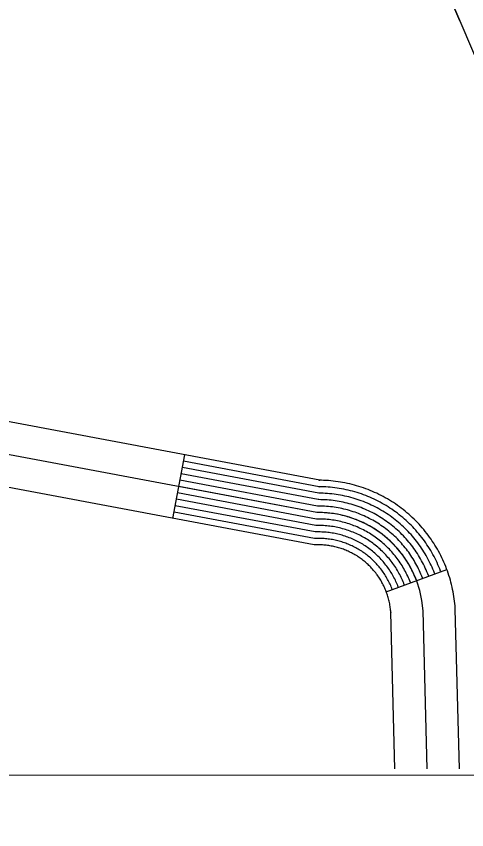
# Model space of a CAD drawing. Extents: x 3297716 to 3335574, y 688621 to 713991.
# Drawn here: x 3326574.9 to 3326784.1, y 693999.4 to 694377.3 of the extents above; entities that cross this region are included whole.
import ezdxf

# ---------------------------------------------------------------- set-up
doc = ezdxf.new("R2010")
doc.units = 0
for name, color, linetype in [('V-GRID-FRAM', 7, 'Continuous'), ('V-RAIL-TRAK', 7, 'Continuous'), ('V-ROAD-CNTR', 7, 'Continuous'), ('V-UTIL-LINE', 7, 'Continuous')]:
    doc.layers.add(name, color=color, linetype=linetype)

msp = doc.modelspace()

# ---------------------------------------------------------------- linework, layer by layer
at = {"layer": 'V-GRID-FRAM'}
msp.add_lwpolyline([(3301838.48, 712184.22), (3333346.19, 712216.3), (3333372.64, 694031.53), (3301849.06, 693999.43), (3301838.48, 712184.22)], dxfattribs=at)
at = {"layer": 'V-RAIL-TRAK'}
msp.add_arc((3331629.5, 696622.85), 5291.22, 197.52497, 205.1925, dxfattribs=at)
at = {"layer": 'V-ROAD-CNTR'}
for p, q in [((3326647.61, 694144.07), (3326653.15, 694173.56)), ((3326746.75, 694109.95), (3326774.89, 694120.34))]:
    msp.add_line(p, q, dxfattribs=at)
for points in [[(3326718.29, 694131.62), (3326717.67, 694131.68), (3326717.12, 694131.71), (3326716.53, 694131.74), (3326715.89, 694131.76), (3326715.34, 694131.77), (3326713.21, 694131.75), (3326400.77, 694190.46), (3326164.6, 694230.09), (3325892.71, 694270.64), (3325873.25, 694277.49), (3325861.61, 694286.15), (3325852.62, 694295.71), (3325843.2, 694306), (3325838.46, 694313.8), (3325832.32, 694324.64), (3325829.85, 694340.4), (3325835.64, 694595.21)], [(3326720.98, 694161.5), (3326719.91, 694161.59), (3326718.76, 694161.67), (3326717.65, 694161.72), (3326716.6, 694161.75), (3326715.45, 694161.77), (3326715.88, 694161.77), (3326406.02, 694220), (3326281.25, 694240.93)], [(3326714.54, 694146.76), (3326403.39, 694205.23)], [(3326772.07, 694119.32), (3326771.96, 694119.62), (3326771.58, 694120.61), (3326771.17, 694121.6), (3326770.76, 694122.55), (3326770.32, 694123.52), (3326769.86, 694124.49), (3326769.4, 694125.43), (3326768.92, 694126.36), (3326768.41, 694127.31), (3326767.88, 694128.25), (3326767.36, 694129.14), (3326766.82, 694130.03), (3326766.24, 694130.95), (3326765.64, 694131.85), (3326765.07, 694132.69), (3326764.46, 694133.57), (3326763.8, 694134.45), (3326763.18, 694135.26), (3326762.54, 694136.08), (3326761.85, 694136.93), (3326761.16, 694137.73), (3326760.46, 694138.53), (3326759.76, 694139.3), (3326759.04, 694140.07), (3326758.28, 694140.85), (3326757.54, 694141.58), (3326756.78, 694142.3), (3326755.98, 694143.05), (3326755.2, 694143.74), (3326754.41, 694144.42), (3326753.58, 694145.1), (3326752.77, 694145.76), (3326751.9, 694146.43), (3326751.07, 694147.05), (3326750.24, 694147.64), (3326749.33, 694148.28), (3326748.44, 694148.87), (3326747.58, 694149.42), (3326746.67, 694149.98), (3326745.74, 694150.53), (3326744.83, 694151.05), (3326743.93, 694151.55), (3326742.98, 694152.05), (3326742.01, 694152.53), (3326741.06, 694152.99), (3326740.11, 694153.43), (3326739.13, 694153.86), (3326738.15, 694154.27), (3326737.19, 694154.65), (3326736.18, 694155.03), (3326735.17, 694155.39), (3326734.2, 694155.72), (3326733.18, 694156.05), (3326732.15, 694156.36), (3326731.13, 694156.65), (3326730.1, 694156.91), (3326729.11, 694157.15), (3326728.07, 694157.39), (3326726.99, 694157.62), (3326725.95, 694157.81), (3326724.94, 694157.98), (3326723.89, 694158.14), (3326722.85, 694158.29), (3326721.76, 694158.42), (3326720.71, 694158.52), (3326719.69, 694158.6), (3326718.6, 694158.67), (3326717.54, 694158.72), (3326716.53, 694158.75), (3326715.44, 694158.77), (3326715.61, 694158.77), (3326652.6, 694170.61)], [(3326766.45, 694117.23), (3326766.35, 694117.49), (3326766, 694118.38), (3326765.64, 694119.27), (3326765.26, 694120.13), (3326764.87, 694121.01), (3326764.46, 694121.87), (3326764.04, 694122.73), (3326763.6, 694123.57), (3326763.15, 694124.42), (3326762.68, 694125.26), (3326762.2, 694126.07), (3326761.71, 694126.88), (3326761.2, 694127.7), (3326760.66, 694128.5), (3326760.14, 694129.27), (3326759.59, 694130.06), (3326759.01, 694130.84), (3326758.44, 694131.59), (3326757.85, 694132.33), (3326757.24, 694133.08), (3326756.62, 694133.81), (3326755.99, 694134.53), (3326755.35, 694135.23), (3326754.7, 694135.92), (3326754.02, 694136.61), (3326753.35, 694137.28), (3326752.67, 694137.93), (3326751.95, 694138.59), (3326751.24, 694139.22), (3326750.53, 694139.84), (3326749.79, 694140.45), (3326749.05, 694141.05), (3326748.28, 694141.64), (3326747.52, 694142.2), (3326746.77, 694142.75), (3326745.96, 694143.31), (3326745.16, 694143.84), (3326744.37, 694144.35), (3326743.56, 694144.85), (3326742.73, 694145.34), (3326741.9, 694145.81), (3326741.08, 694146.26), (3326740.23, 694146.72), (3326739.36, 694147.15), (3326738.51, 694147.56), (3326737.65, 694147.95), (3326736.77, 694148.34), (3326735.89, 694148.71), (3326735.01, 694149.06), (3326734.11, 694149.4), (3326733.2, 694149.72), (3326732.32, 694150.02), (3326731.4, 694150.32), (3326730.48, 694150.59), (3326729.56, 694150.85), (3326728.63, 694151.09), (3326727.72, 694151.32), (3326726.79, 694151.53), (3326725.83, 694151.73), (3326724.9, 694151.9), (3326723.98, 694152.06), (3326723.03, 694152.21), (3326722.09, 694152.33), (3326721.12, 694152.45), (3326720.17, 694152.54), (3326719.24, 694152.62), (3326718.27, 694152.68), (3326717.32, 694152.72), (3326716.39, 694152.75), (3326715.42, 694152.77), (3326715.08, 694152.77), (3326651.49, 694164.71)], [(3326769.26, 694118.28), (3326769.15, 694118.56), (3326768.79, 694119.49), (3326768.4, 694120.43), (3326768.01, 694121.34), (3326767.6, 694122.26), (3326767.16, 694123.18), (3326766.72, 694124.08), (3326766.26, 694124.97), (3326765.78, 694125.87), (3326765.28, 694126.76), (3326764.78, 694127.61), (3326764.26, 694128.46), (3326763.72, 694129.32), (3326763.15, 694130.18), (3326762.6, 694130.98), (3326762.02, 694131.81), (3326761.4, 694132.65), (3326760.81, 694133.42), (3326760.2, 694134.21), (3326759.54, 694135.01), (3326758.89, 694135.77), (3326758.23, 694136.53), (3326757.55, 694137.26), (3326756.87, 694137.99), (3326756.15, 694138.73), (3326755.45, 694139.43), (3326754.73, 694140.12), (3326753.97, 694140.82), (3326753.22, 694141.48), (3326752.47, 694142.13), (3326751.69, 694142.77), (3326750.91, 694143.4), (3326750.09, 694144.03), (3326749.29, 694144.62), (3326748.5, 694145.2), (3326747.65, 694145.79), (3326746.8, 694146.35), (3326745.98, 694146.88), (3326745.11, 694147.42), (3326744.23, 694147.94), (3326743.36, 694148.43), (3326742.5, 694148.9), (3326741.6, 694149.38), (3326740.68, 694149.84), (3326739.78, 694150.28), (3326738.88, 694150.69), (3326737.95, 694151.1), (3326737.02, 694151.49), (3326736.1, 694151.86), (3326735.14, 694152.22), (3326734.19, 694152.56), (3326733.26, 694152.87), (3326732.29, 694153.18), (3326731.32, 694153.47), (3326730.34, 694153.75), (3326729.37, 694154), (3326728.42, 694154.24), (3326727.43, 694154.46), (3326726.41, 694154.67), (3326725.43, 694154.85), (3326724.46, 694155.02), (3326723.46, 694155.17), (3326722.47, 694155.31), (3326721.44, 694155.43), (3326720.44, 694155.53), (3326719.47, 694155.61), (3326718.44, 694155.68), (3326717.43, 694155.72), (3326716.46, 694155.75), (3326715.43, 694155.77), (3326715.35, 694155.77), (3326652.05, 694167.66)], [(3326763.63, 694116.19), (3326763.54, 694116.42), (3326763.22, 694117.27), (3326762.87, 694118.1), (3326762.52, 694118.93), (3326762.15, 694119.75), (3326761.76, 694120.57), (3326761.36, 694121.38), (3326760.95, 694122.17), (3326760.52, 694122.97), (3326760.07, 694123.76), (3326759.62, 694124.54), (3326759.16, 694125.3), (3326758.68, 694126.07), (3326758.18, 694126.83), (3326757.67, 694127.57), (3326757.15, 694128.31), (3326756.61, 694129.04), (3326756.07, 694129.75), (3326755.51, 694130.46), (3326754.94, 694131.16), (3326754.35, 694131.85), (3326753.76, 694132.53), (3326753.15, 694133.19), (3326752.54, 694133.85), (3326751.9, 694134.5), (3326751.26, 694135.13), (3326750.61, 694135.75), (3326749.94, 694136.37), (3326749.27, 694136.96), (3326748.59, 694137.55), (3326747.9, 694138.13), (3326747.19, 694138.69), (3326746.47, 694139.25), (3326745.75, 694139.78), (3326745.03, 694140.3), (3326744.28, 694140.83), (3326743.52, 694141.33), (3326742.77, 694141.81), (3326742, 694142.29), (3326741.22, 694142.75), (3326740.44, 694143.19), (3326739.66, 694143.62), (3326738.85, 694144.05), (3326738.04, 694144.45), (3326737.23, 694144.84), (3326736.41, 694145.22), (3326735.59, 694145.59), (3326734.75, 694145.93), (3326733.92, 694146.26), (3326733.07, 694146.59), (3326732.22, 694146.89), (3326731.37, 694147.18), (3326730.51, 694147.45), (3326729.65, 694147.71), (3326728.77, 694147.96), (3326727.9, 694148.18), (3326727.03, 694148.4), (3326726.15, 694148.6), (3326725.26, 694148.78), (3326724.37, 694148.95), (3326723.49, 694149.1), (3326722.6, 694149.24), (3326721.71, 694149.36), (3326720.8, 694149.47), (3326719.9, 694149.55), (3326719.02, 694149.63), (3326718.11, 694149.69), (3326717.2, 694149.73), (3326716.31, 694149.75), (3326715.41, 694149.77), (3326714.81, 694149.76), (3326650.94, 694161.76)], [(3326780.79, 694027.73), (3326778.8, 694101.84), (3326778.76, 694102.37), (3326778.69, 694103.38), (3326778.59, 694104.53), (3326778.47, 694105.59), (3326778.33, 694106.69), (3326778.16, 694107.84), (3326777.98, 694108.92), (3326777.78, 694110.02), (3326777.57, 694111.07), (3326777.34, 694112.15), (3326777.07, 694113.29), (3326776.79, 694114.37), (3326776.51, 694115.4), (3326776.2, 694116.46), (3326775.87, 694117.53), (3326775.52, 694118.6), (3326775.14, 694119.66), (3326774.77, 694120.67), (3326774.36, 694121.72), (3326773.93, 694122.76), (3326773.5, 694123.76), (3326773.04, 694124.78), (3326772.56, 694125.8), (3326772.08, 694126.78), (3326771.57, 694127.76), (3326771.04, 694128.76), (3326770.48, 694129.75), (3326769.93, 694130.68), (3326769.37, 694131.61), (3326768.76, 694132.57), (3326768.13, 694133.52), (3326767.53, 694134.4), (3326766.89, 694135.32), (3326766.2, 694136.25), (3326765.55, 694137.1), (3326764.88, 694137.96), (3326764.15, 694138.85), (3326763.43, 694139.69), (3326762.7, 694140.53), (3326761.96, 694141.34), (3326761.21, 694142.14), (3326760.4, 694142.96), (3326759.63, 694143.73), (3326758.84, 694144.48), (3326757.99, 694145.27), (3326757.17, 694145.99), (3326756.35, 694146.71), (3326755.48, 694147.42), (3326754.62, 694148.12), (3326753.71, 694148.82), (3326752.84, 694149.47), (3326751.98, 694150.09), (3326751.02, 694150.76), (3326750.07, 694151.38), (3326749.18, 694151.96), (3326748.22, 694152.55), (3326747.25, 694153.13), (3326746.29, 694153.67), (3326745.35, 694154.19), (3326744.35, 694154.72), (3326743.33, 694155.23), (3326742.34, 694155.71), (3326741.34, 694156.16), (3326740.31, 694156.62), (3326739.28, 694157.04), (3326738.28, 694157.45), (3326737.21, 694157.85), (3326736.15, 694158.23), (3326735.14, 694158.57), (3326734.07, 694158.92), (3326732.99, 694159.24), (3326731.91, 694159.54), (3326730.83, 694159.82), (3326729.8, 694160.07), (3326728.71, 694160.32), (3326727.56, 694160.56), (3326726.48, 694160.76), (3326725.43, 694160.94), (3326724.33, 694161.11), (3326723.23, 694161.26), (3326722.08, 694161.4), (3326720.98, 694161.5)], [(3326760.82, 694115.15), (3326760.74, 694115.36), (3326760.43, 694116.15), (3326760.11, 694116.94), (3326759.77, 694117.72), (3326759.43, 694118.49), (3326759.06, 694119.26), (3326758.68, 694120.02), (3326758.29, 694120.78), (3326757.89, 694121.53), (3326757.47, 694122.27), (3326757.05, 694123), (3326756.61, 694123.73), (3326756.15, 694124.45), (3326755.69, 694125.15), (3326755.2, 694125.86), (3326754.72, 694126.55), (3326754.21, 694127.24), (3326753.69, 694127.91), (3326753.17, 694128.58), (3326752.63, 694129.24), (3326752.08, 694129.89), (3326751.52, 694130.53), (3326750.95, 694131.15), (3326750.37, 694131.77), (3326749.77, 694132.38), (3326749.17, 694132.98), (3326748.56, 694133.56), (3326747.93, 694134.14), (3326747.29, 694134.7), (3326746.65, 694135.26), (3326746, 694135.8), (3326745.33, 694136.34), (3326744.66, 694136.85), (3326743.98, 694137.36), (3326743.29, 694137.86), (3326742.59, 694138.35), (3326741.89, 694138.81), (3326741.17, 694139.27), (3326740.45, 694139.72), (3326739.71, 694140.16), (3326738.98, 694140.57), (3326738.23, 694140.98), (3326737.48, 694141.38), (3326736.72, 694141.76), (3326735.96, 694142.13), (3326735.18, 694142.48), (3326734.4, 694142.83), (3326733.62, 694143.15), (3326732.83, 694143.47), (3326732.04, 694143.77), (3326731.24, 694144.06), (3326730.43, 694144.33), (3326729.62, 694144.59), (3326728.81, 694144.83), (3326727.99, 694145.06), (3326727.17, 694145.28), (3326726.34, 694145.48), (3326725.52, 694145.67), (3326724.68, 694145.84), (3326723.85, 694145.99), (3326723.01, 694146.14), (3326722.17, 694146.27), (3326721.33, 694146.38), (3326720.48, 694146.48), (3326719.64, 694146.56), (3326718.79, 694146.63), (3326717.94, 694146.69), (3326717.09, 694146.73), (3326716.24, 694146.75), (3326715.4, 694146.77), (3326714.54, 694146.76), (3326650.38, 694158.82)], [(3326755.19, 694113.06), (3326755.13, 694113.23), (3326754.86, 694113.93), (3326754.58, 694114.61), (3326754.28, 694115.3), (3326753.98, 694115.98), (3326753.66, 694116.65), (3326753.33, 694117.32), (3326752.98, 694117.99), (3326752.64, 694118.64), (3326752.27, 694119.28), (3326751.89, 694119.93), (3326751.5, 694120.57), (3326751.11, 694121.19), (3326750.71, 694121.81), (3326750.27, 694122.44), (3326749.85, 694123.05), (3326749.42, 694123.63), (3326748.95, 694124.24), (3326748.49, 694124.83), (3326748.03, 694125.39), (3326747.54, 694125.96), (3326747.05, 694126.53), (3326746.54, 694127.08), (3326746.03, 694127.62), (3326745.52, 694128.15), (3326744.98, 694128.68), (3326744.44, 694129.2), (3326743.91, 694129.69), (3326743.34, 694130.19), (3326742.78, 694130.68), (3326742.21, 694131.15), (3326741.62, 694131.63), (3326741.04, 694132.07), (3326740.44, 694132.52), (3326739.82, 694132.97), (3326739.22, 694133.38), (3326738.61, 694133.79), (3326737.96, 694134.2), (3326737.33, 694134.59), (3326736.7, 694134.97), (3326736.05, 694135.33), (3326735.39, 694135.7), (3326734.73, 694136.05), (3326734.08, 694136.37), (3326733.41, 694136.7), (3326732.72, 694137.01), (3326732.04, 694137.31), (3326731.35, 694137.6), (3326730.65, 694137.88), (3326729.97, 694138.14), (3326729.27, 694138.39), (3326728.55, 694138.63), (3326727.84, 694138.86), (3326727.14, 694139.07), (3326726.42, 694139.27), (3326725.7, 694139.46), (3326724.96, 694139.64), (3326724.24, 694139.8), (3326723.53, 694139.95), (3326722.79, 694140.09), (3326722.04, 694140.22), (3326721.3, 694140.33), (3326720.57, 694140.43), (3326719.85, 694140.52), (3326719.1, 694140.59), (3326718.34, 694140.65), (3326717.62, 694140.7), (3326716.86, 694140.73), (3326716.1, 694140.76), (3326715.37, 694140.77), (3326714.01, 694140.76), (3326649.28, 694152.92)], [(3326758.01, 694114.1), (3326757.94, 694114.29), (3326757.65, 694115.04), (3326757.34, 694115.77), (3326757.03, 694116.51), (3326756.7, 694117.23), (3326756.36, 694117.95), (3326756.01, 694118.67), (3326755.64, 694119.38), (3326755.26, 694120.08), (3326754.87, 694120.77), (3326754.47, 694121.47), (3326754.05, 694122.15), (3326753.63, 694122.82), (3326753.2, 694123.48), (3326752.74, 694124.15), (3326752.28, 694124.8), (3326751.81, 694125.43), (3326751.32, 694126.08), (3326750.83, 694126.71), (3326750.33, 694127.31), (3326749.81, 694127.93), (3326749.28, 694128.53), (3326748.75, 694129.11), (3326748.2, 694129.7), (3326747.64, 694130.27), (3326747.08, 694130.83), (3326746.5, 694131.38), (3326745.92, 694131.92), (3326745.32, 694132.45), (3326744.72, 694132.97), (3326744.1, 694133.48), (3326743.48, 694133.98), (3326742.85, 694134.46), (3326742.21, 694134.94), (3326741.55, 694135.41), (3326740.91, 694135.86), (3326740.25, 694136.3), (3326739.56, 694136.74), (3326738.89, 694137.16), (3326738.21, 694137.56), (3326737.52, 694137.95), (3326736.81, 694138.34), (3326736.11, 694138.71), (3326735.4, 694139.07), (3326734.68, 694139.41), (3326733.95, 694139.75), (3326733.22, 694140.07), (3326732.49, 694140.38), (3326731.74, 694140.67), (3326731, 694140.95), (3326730.25, 694141.22), (3326729.49, 694141.48), (3326728.73, 694141.72), (3326727.97, 694141.95), (3326727.2, 694142.17), (3326726.43, 694142.37), (3326725.65, 694142.56), (3326724.88, 694142.74), (3326724.1, 694142.9), (3326723.32, 694143.04), (3326722.53, 694143.18), (3326721.73, 694143.3), (3326720.95, 694143.41), (3326720.16, 694143.5), (3326719.37, 694143.58), (3326718.57, 694143.64), (3326717.78, 694143.69), (3326716.98, 694143.73), (3326716.17, 694143.76), (3326715.38, 694143.77), (3326714.28, 694143.76), (3326649.83, 694155.87)], [(3326752.38, 694112.02), (3326752.33, 694112.16), (3326752.07, 694112.81), (3326751.82, 694113.44), (3326751.53, 694114.09), (3326751.25, 694114.72), (3326750.96, 694115.34), (3326750.65, 694115.97), (3326750.33, 694116.59), (3326750.01, 694117.19), (3326749.67, 694117.78), (3326749.31, 694118.4), (3326748.95, 694119), (3326748.59, 694119.57), (3326748.22, 694120.13), (3326747.8, 694120.73), (3326747.41, 694121.29), (3326747.02, 694121.83), (3326746.58, 694122.4), (3326746.14, 694122.96), (3326745.73, 694123.47), (3326745.27, 694124), (3326744.81, 694124.52), (3326744.34, 694125.04), (3326743.87, 694125.55), (3326743.39, 694126.03), (3326742.89, 694126.53), (3326742.39, 694127.01), (3326741.89, 694127.47), (3326741.37, 694127.93), (3326740.84, 694128.39), (3326740.31, 694128.83), (3326739.76, 694129.27), (3326739.23, 694129.68), (3326738.66, 694130.1), (3326738.08, 694130.52), (3326737.54, 694130.9), (3326736.97, 694131.27), (3326736.36, 694131.67), (3326735.78, 694132.03), (3326735.19, 694132.37), (3326734.59, 694132.72), (3326733.96, 694133.06), (3326733.36, 694133.38), (3326732.76, 694133.68), (3326732.13, 694133.98), (3326731.49, 694134.28), (3326730.86, 694134.56), (3326730.22, 694134.82), (3326729.56, 694135.08), (3326728.94, 694135.32), (3326728.28, 694135.55), (3326727.61, 694135.78), (3326726.95, 694135.99), (3326726.3, 694136.19), (3326725.64, 694136.37), (3326724.97, 694136.55), (3326724.27, 694136.72), (3326723.6, 694136.87), (3326722.95, 694137.01), (3326722.26, 694137.13), (3326721.56, 694137.25), (3326720.87, 694137.36), (3326720.19, 694137.45), (3326719.53, 694137.53), (3326718.83, 694137.6), (3326718.12, 694137.66), (3326717.45, 694137.7), (3326716.75, 694137.73), (3326716.03, 694137.76), (3326715.36, 694137.77), (3326713.74, 694137.75), (3326648.72, 694149.97)], [(3326749.57, 694110.97), (3326749.52, 694111.1), (3326749.29, 694111.7), (3326749.05, 694112.28), (3326748.79, 694112.88), (3326748.53, 694113.46), (3326748.26, 694114.03), (3326747.97, 694114.62), (3326747.67, 694115.2), (3326747.38, 694115.74), (3326747.07, 694116.28), (3326746.73, 694116.86), (3326746.4, 694117.42), (3326746.07, 694117.94), (3326745.73, 694118.46), (3326745.34, 694119.03), (3326744.98, 694119.54), (3326744.62, 694120.02), (3326744.21, 694120.56), (3326743.8, 694121.08), (3326743.42, 694121.54), (3326743, 694122.04), (3326742.58, 694122.52), (3326742.14, 694123), (3326741.7, 694123.47), (3326741.26, 694123.92), (3326740.8, 694124.38), (3326740.33, 694124.83), (3326739.88, 694125.24), (3326739.39, 694125.67), (3326738.9, 694126.1), (3326738.41, 694126.5), (3326737.9, 694126.91), (3326737.42, 694127.28), (3326736.89, 694127.68), (3326736.34, 694128.07), (3326735.86, 694128.41), (3326735.33, 694128.76), (3326734.76, 694129.13), (3326734.22, 694129.46), (3326733.69, 694129.78), (3326733.13, 694130.1), (3326732.54, 694130.42), (3326731.99, 694130.71), (3326731.44, 694130.99), (3326730.85, 694131.27), (3326730.26, 694131.54), (3326729.68, 694131.8), (3326729.09, 694132.04), (3326728.47, 694132.29), (3326727.9, 694132.5), (3326727.3, 694132.72), (3326726.67, 694132.93), (3326726.06, 694133.13), (3326725.46, 694133.31), (3326724.85, 694133.48), (3326724.23, 694133.64), (3326723.58, 694133.8), (3326722.96, 694133.94), (3326722.37, 694134.06), (3326721.74, 694134.18), (3326721.08, 694134.29), (3326720.44, 694134.39), (3326719.81, 694134.48), (3326719.21, 694134.55), (3326718.56, 694134.61), (3326717.89, 694134.67), (3326717.29, 694134.71), (3326716.64, 694134.74), (3326715.96, 694134.76), (3326715.35, 694134.77), (3326713.47, 694134.75), (3326648.17, 694147.02)], [(3326750.78, 694027.7), (3326748.83, 694100.36), (3326748.84, 694100.22), (3326748.79, 694100.91), (3326748.74, 694101.45), (3326748.67, 694102.08), (3326748.6, 694102.67), (3326748.52, 694103.2), (3326748.42, 694103.79), (3326748.32, 694104.37), (3326748.19, 694104.98), (3326748.07, 694105.56), (3326747.95, 694106.08), (3326747.8, 694106.64), (3326747.63, 694107.25), (3326747.47, 694107.82), (3326747.3, 694108.38), (3326747.12, 694108.92), (3326746.92, 694109.47), (3326746.71, 694110.04), (3326746.5, 694110.59), (3326746.29, 694111.11), (3326746.04, 694111.67), (3326745.81, 694112.2), (3326745.56, 694112.73), (3326745.29, 694113.27), (3326745.02, 694113.8), (3326744.75, 694114.3), (3326744.47, 694114.79), (3326744.16, 694115.33), (3326743.84, 694115.84), (3326743.54, 694116.32), (3326743.24, 694116.79), (3326742.87, 694117.32), (3326742.54, 694117.79), (3326742.22, 694118.22), (3326741.84, 694118.73), (3326741.46, 694119.21), (3326741.12, 694119.62), (3326740.73, 694120.08), (3326740.34, 694120.52), (3326739.94, 694120.96), (3326739.53, 694121.4), (3326739.14, 694121.8), (3326738.7, 694122.23), (3326738.27, 694122.64), (3326737.87, 694123.02), (3326737.42, 694123.41), (3326736.96, 694123.81), (3326736.52, 694124.18), (3326736.04, 694124.56), (3326735.61, 694124.89), (3326735.12, 694125.26), (3326734.61, 694125.63), (3326734.17, 694125.93), (3326733.7, 694126.24), (3326733.15, 694126.59), (3326732.67, 694126.9), (3326732.18, 694127.18), (3326731.67, 694127.48), (3326731.11, 694127.78), (3326730.61, 694128.04), (3326730.12, 694128.29), (3326729.58, 694128.55), (3326729.03, 694128.8), (3326728.49, 694129.04), (3326727.96, 694129.26), (3326727.39, 694129.49), (3326726.87, 694129.69), (3326726.32, 694129.88), (3326725.73, 694130.08), (3326725.18, 694130.26), (3326724.63, 694130.42), (3326724.07, 694130.58), (3326723.5, 694130.73), (3326722.88, 694130.88), (3326722.32, 694131.01), (3326721.8, 694131.12), (3326721.21, 694131.23), (3326720.59, 694131.33), (3326720.01, 694131.42), (3326719.43, 694131.5), (3326718.89, 694131.57), (3326718.29, 694131.62)], [(3326765.79, 694027.71), (3326763.82, 694101.1)]]:
    msp.add_lwpolyline(points, dxfattribs=at)
msp.add_arc((3326715.22, 694098.07), 48.69, 3.5629, 90.7948, dxfattribs=at)
at = {"layer": 'V-UTIL-LINE'}
for points in [[(3326949.73, 694024.99), (3326796.99, 694337.67), (3326660.19, 694658.13), (3326506.37, 695114.63), (3326396.17, 695554.25), (3326308.74, 696045.9), (3326267.3, 696515.1), (3326247.12, 696982.47), (3326229.2, 697427.96), (3326314.75, 697537.07)], [(3326780.95, 694375.24), (3326767.6, 694406.51)]]:
    msp.add_lwpolyline(points, dxfattribs=at)

doc.saveas('drawing.dxf')
